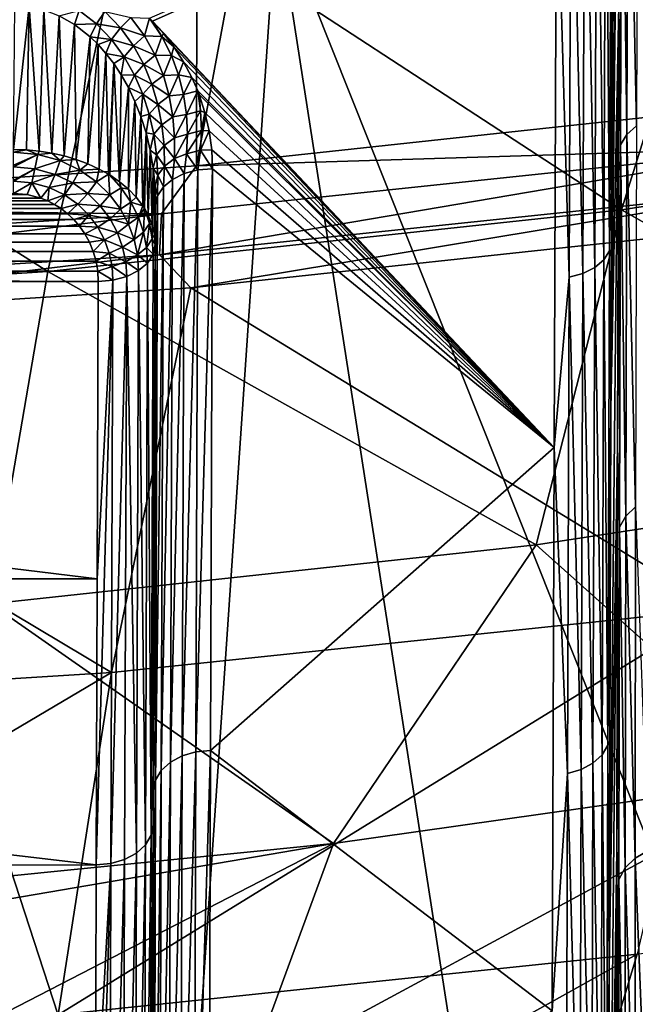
# Model space of a CAD drawing. Header units: metres. Extents: x -109 to 109, y -78 to 121.
# Tile 469 of 656: x 4.01 to 6.17, y -70.44 to -66.99. Entities that reach past the tile are written whole.
import ezdxf

# ---------------------------------------------------------------- set-up
doc = ezdxf.new("R2010")
doc.units = ezdxf.units.M
doc.layers.add('solid_508554_SW0001', color=7, linetype='CONTINUOUS')

msp = doc.modelspace()

# ---------------------------------------------------------------- linework, layer by layer
at = {"layer": 'solid_508554_SW0001'}
for points in [[(6.928705, -55.136349, 1.10628), (6.897811, -67.254082, 8.239582), (4.626338, -67.498848, 7.815628)], [(4.647057, -55.382214, 0.680429), (6.928705, -55.136349, 1.10628), (4.626338, -67.498848, 7.815628)], [(4.647057, -55.382214, 0.680429), (4.626338, -67.498848, 7.815628), (2.321532, -67.646423, 7.560028)], [(2.331927, -55.530445, 0.423685), (4.647057, -55.382214, 0.680429), (2.321532, -67.646423, 7.560028)], [(6.123026, -63.481285, 50.587997), (6.082737, -68.35347, 51.38076), (6.090883, -66.233498, 53.188492)], [(6.123026, -63.481285, 50.587997), (6.115891, -65.26429, 49.132679), (6.082737, -68.35347, 51.38076)], [(6.115891, -65.26429, 49.132679), (6.110168, -66.934502, 47.54908), (6.082737, -68.35347, 51.38076)], [(6.064826, -65.981079, 53.510357), (6.085026, -65.95195, 53.472301), (6.077701, -67.797401, 51.952442)], [(6.077701, -67.797401, 51.952442), (6.085026, -65.95195, 53.472301), (6.090883, -66.233498, 53.188492)], [(6.14296, -65.951332, 48.367916), (6.138377, -67.389618, 46.923038), (6.120962, -65.985352, 48.404171)], [(6.172954, -67.358971, 46.894386), (6.138377, -67.389618, 46.923038), (6.14296, -65.951332, 48.367916)], [(6.177534, -65.922646, 48.337292), (6.172954, -67.358971, 46.894386), (6.14296, -65.951332, 48.367916)], [(6.032954, -66.006012, 53.543018), (6.064826, -65.981079, 53.510357), (6.05749, -67.829071, 51.9884)], [(6.05749, -67.829071, 51.9884), (6.064826, -65.981079, 53.510357), (6.077701, -67.797401, 51.952442)], [(6.120962, -65.985352, 48.404171), (6.116376, -67.425964, 46.956963), (6.110168, -66.934502, 47.54908)], [(6.138377, -67.389618, 46.923038), (6.116376, -67.425964, 46.956963), (6.120962, -65.985352, 48.404171)], [(5.991566, -66.02507, 53.568081), (6.032954, -66.006012, 53.543018), (6.02561, -67.856194, 52.019257)], [(6.02561, -67.856194, 52.019257), (6.032954, -66.006012, 53.543018), (6.05749, -67.829071, 51.9884)], [(5.936104, -67.889908, 52.057819), (5.890883, -66.357346, 53.343472), (5.943459, -66.036972, 53.583847)], [(5.936104, -67.889908, 52.057819), (5.943459, -66.036972, 53.583847), (5.984215, -67.876945, 52.042931)], [(5.943459, -66.036972, 53.583847), (5.991566, -66.02507, 53.568081), (5.984215, -67.876945, 52.042931)], [(5.984215, -67.876945, 52.042931), (5.991566, -66.02507, 53.568081), (6.02561, -67.856194, 52.019257)], [(4.907339, -66.598061, 65.273888), (6.791881, -71.325768, 56.168079), (6.833147, -66.226768, 65.0597)], [(6.077701, -67.797401, 51.952442), (6.090883, -66.233498, 53.188492), (6.082737, -68.35347, 51.38076)], [(6.119717, -67.653328, 11.920686), (6.547425, -66.287132, 10.055395), (4.392831, -66.525963, 9.641727)], [(6.119717, -67.653328, 11.920686), (8.090868, -67.351494, 12.443469), (6.547425, -66.287132, 10.055395)], [(4.471882, -66.990898, 52.833534), (4.462034, -66.981094, 52.841618), (5.890883, -66.357346, 53.343472)], [(4.471882, -66.990898, 52.833534), (5.890883, -66.357346, 53.343472), (5.882742, -68.48838, 51.526138)], [(5.936104, -67.889908, 52.057819), (5.882742, -68.48838, 51.526138), (5.890883, -66.357346, 53.343472)], [(4.104473, -67.870483, 11.544555), (4.392831, -66.525963, 9.641727), (2.204805, -66.669991, 9.392262)], [(4.104473, -67.870483, 11.544555), (6.119717, -67.653328, 11.920686), (4.392831, -66.525963, 9.641727)], [(2.955548, -66.84687, 65.417389), (4.556941, -71.759193, 56.418018), (4.907339, -66.598061, 65.273888)], [(4.907339, -66.598061, 65.273888), (4.556941, -71.759193, 56.418018), (5.679892, -71.563828, 56.305351)], [(4.907339, -66.598061, 65.273888), (5.679892, -71.563828, 56.305351), (6.791881, -71.325768, 56.168079)], [(2.059657, -68.001411, 11.317787), (4.104473, -67.870483, 11.544555), (2.204805, -66.669991, 9.392262)], [(2.955548, -66.84687, 65.417389), (3.425279, -71.91153, 56.505859), (4.556941, -71.759193, 56.418018)], [(4.038982, -66.940063, 52.95723), (3.98411, -67.441681, 53.025612), (3.988218, -66.936478, 52.95937)], [(4.02915, -67.443199, 53.023762), (3.98411, -67.441681, 53.025612), (4.038982, -66.940063, 52.95723)], [(4.07401, -67.447464, 53.018147), (4.02915, -67.443199, 53.023762), (4.038982, -66.940063, 52.95723)], [(4.07401, -67.447464, 53.018147), (4.038982, -66.940063, 52.95723), (4.09085, -66.951569, 52.950588)], [(4.118369, -67.454491, 53.008751), (4.07401, -67.447464, 53.018147), (4.09085, -66.951569, 52.950588)], [(4.118369, -67.454491, 53.008751), (4.09085, -66.951569, 52.950588), (4.143793, -66.971954, 52.938904)], [(4.21472, -66.953468, 52.914776), (4.198049, -67.002724, 52.921276), (4.143793, -66.971954, 52.938904)], [(4.275742, -67.000664, 52.884613), (4.198049, -67.002724, 52.921276), (4.21472, -66.953468, 52.914776)], [(4.275742, -67.000664, 52.884613), (4.21472, -66.953468, 52.914776), (4.304559, -66.95739, 52.884472)], [(6.110168, -66.934502, 47.54908), (6.07645, -70.3218, 49.409492), (6.082737, -68.35347, 51.38076)], [(6.110168, -66.934502, 47.54908), (6.105889, -68.482697, 45.845936), (6.07645, -70.3218, 49.409492)], [(6.116376, -67.425964, 46.956963), (6.105889, -68.482697, 45.845936), (6.110168, -66.934502, 47.54908)], [(4.161945, -67.464302, 52.995552), (4.118369, -67.454491, 53.008751), (4.143793, -66.971954, 52.938904)], [(4.161945, -67.464302, 52.995552), (4.143793, -66.971954, 52.938904), (4.198049, -67.002724, 52.921276)], [(4.275742, -67.000664, 52.884613), (4.304559, -66.95739, 52.884472), (4.359807, -67.014656, 52.844357)], [(4.359807, -67.014656, 52.844357), (4.304559, -66.95739, 52.884472), (4.396221, -66.978111, 52.850792)], [(4.359807, -67.014656, 52.844357), (4.396221, -66.978111, 52.850792), (4.444201, -67.042816, 52.801781)], [(4.444201, -67.042816, 52.801781), (4.396221, -66.978111, 52.850792), (4.462034, -66.981094, 52.841618)], [(4.444201, -67.042816, 52.801781), (4.462034, -66.981094, 52.841618), (4.505265, -67.045258, 52.78915)], [(4.505265, -67.045258, 52.78915), (4.462034, -66.981094, 52.841618), (4.471882, -66.990898, 52.833534)], [(4.204456, -67.476906, 52.978512), (4.161945, -67.464302, 52.995552), (4.198049, -67.002724, 52.921276)], [(4.275742, -67.000664, 52.884613), (4.253392, -67.045975, 52.896458), (4.198049, -67.002724, 52.921276)], [(4.204456, -67.476906, 52.978512), (4.198049, -67.002724, 52.921276), (4.253392, -67.045975, 52.896458)], [(4.328139, -67.055527, 52.849815), (4.253392, -67.045975, 52.896458), (4.275742, -67.000664, 52.884613)], [(4.328139, -67.055527, 52.849815), (4.275742, -67.000664, 52.884613), (4.359807, -67.014656, 52.844357)], [(4.328139, -67.055527, 52.849815), (4.359807, -67.014656, 52.844357), (4.405313, -67.077316, 52.801029)], [(4.405313, -67.077316, 52.801029), (4.359807, -67.014656, 52.844357), (4.444201, -67.042816, 52.801781)], [(4.510996, -67.034012, 52.797947), (4.471882, -66.990898, 52.833534), (5.882742, -68.48838, 51.526138)], [(4.505265, -67.045258, 52.78915), (4.471882, -66.990898, 52.833534), (4.510996, -67.034012, 52.797947)], [(4.245566, -67.49231, 52.957611), (4.204456, -67.476906, 52.978512), (4.253392, -67.045975, 52.896458)], [(4.245566, -67.49231, 52.957611), (4.253392, -67.045975, 52.896458), (4.281205, -67.073059, 52.880901)], [(4.328139, -67.055527, 52.849815), (4.281205, -67.073059, 52.880901), (4.253392, -67.045975, 52.896458)], [(4.328139, -67.055527, 52.849815), (4.308835, -67.104164, 52.862995), (4.281205, -67.073059, 52.880901)], [(4.372261, -67.115997, 52.811729), (4.308835, -67.104164, 52.862995), (4.328139, -67.055527, 52.849815)], [(4.372261, -67.115997, 52.811729), (4.328139, -67.055527, 52.849815), (4.405313, -67.077316, 52.801029)], [(4.405313, -67.077316, 52.801029), (4.444201, -67.042816, 52.801781), (4.482055, -67.111092, 52.750858)], [(4.482055, -67.111092, 52.750858), (4.444201, -67.042816, 52.801781), (4.505265, -67.045258, 52.78915)], [(4.482055, -67.111092, 52.750858), (4.505265, -67.045258, 52.78915), (4.538844, -67.11171, 52.735603)], [(4.505265, -67.045258, 52.78915), (4.510996, -67.034012, 52.797947), (4.547603, -67.081604, 52.758518)], [(4.538844, -67.11171, 52.735603), (4.505265, -67.045258, 52.78915), (4.547603, -67.081604, 52.758518)], [(4.547603, -67.081604, 52.758518), (4.510996, -67.034012, 52.797947), (5.882742, -68.48838, 51.526138)], [(4.284873, -67.510506, 52.932865), (4.245566, -67.49231, 52.957611), (4.281205, -67.073059, 52.880901)], [(4.284873, -67.510506, 52.932865), (4.281205, -67.073059, 52.880901), (4.308835, -67.104164, 52.862995)], [(4.372261, -67.115997, 52.811729), (4.405313, -67.077316, 52.801029), (4.441903, -67.143768, 52.755657)], [(4.441903, -67.143768, 52.755657), (4.405313, -67.077316, 52.801029), (4.482055, -67.111092, 52.750858)], [(4.538844, -67.11171, 52.735603), (4.547603, -67.081604, 52.758518), (4.581103, -67.133545, 52.715332)], [(4.581103, -67.133545, 52.715332), (4.547603, -67.081604, 52.758518), (5.882742, -68.48838, 51.526138)], [(4.317677, -67.528816, 52.907906), (4.284873, -67.510506, 52.932865), (4.308835, -67.104164, 52.862995)], [(4.317677, -67.528816, 52.907906), (4.308835, -67.104164, 52.862995), (4.335993, -67.139534, 52.842567)], [(4.372261, -67.115997, 52.811729), (4.335993, -67.139534, 52.842567), (4.308835, -67.104164, 52.862995)], [(4.372261, -67.115997, 52.811729), (4.362323, -67.179443, 52.819477), (4.335993, -67.139534, 52.842567)], [(4.408653, -67.180542, 52.771328), (4.362323, -67.179443, 52.819477), (4.372261, -67.115997, 52.811729)], [(4.408653, -67.180542, 52.771328), (4.372261, -67.115997, 52.811729), (4.441903, -67.143768, 52.755657)], [(4.441903, -67.143768, 52.755657), (4.482055, -67.111092, 52.750858), (4.510792, -67.181755, 52.69894)], [(4.510792, -67.181755, 52.69894), (4.482055, -67.111092, 52.750858), (4.538844, -67.11171, 52.735603)], [(4.510792, -67.181755, 52.69894), (4.538844, -67.11171, 52.735603), (4.563909, -67.179787, 52.681541)], [(4.563909, -67.179787, 52.681541), (4.538844, -67.11171, 52.735603), (4.581103, -67.133545, 52.715332)], [(4.321957, -67.531448, 52.904312), (4.317677, -67.528816, 52.907906), (4.335993, -67.139534, 52.842567)], [(4.356363, -67.555061, 52.87204), (4.321957, -67.531448, 52.904312), (4.335993, -67.139534, 52.842567)], [(4.356363, -67.555061, 52.87204), (4.335993, -67.139534, 52.842567), (4.362323, -67.179443, 52.819477)], [(4.408653, -67.180542, 52.771328), (4.441903, -67.143768, 52.755657), (4.470373, -67.21286, 52.709038)], [(4.470373, -67.21286, 52.709038), (4.441903, -67.143768, 52.755657), (4.510792, -67.181755, 52.69894)], [(4.563909, -67.179787, 52.681541), (4.581103, -67.133545, 52.715332), (4.610869, -67.189545, 52.668575)], [(4.610869, -67.189545, 52.668575), (4.581103, -67.133545, 52.715332), (5.882742, -68.48838, 51.526138)], [(4.356363, -67.555061, 52.87204), (4.362323, -67.179443, 52.819477), (4.387366, -67.223923, 52.793648)], [(4.408653, -67.180542, 52.771328), (4.387366, -67.223923, 52.793648), (4.362323, -67.179443, 52.819477)], [(4.437869, -67.248009, 52.729317), (4.387366, -67.223923, 52.793648), (4.408653, -67.180542, 52.771328)], [(4.437869, -67.248009, 52.729317), (4.408653, -67.180542, 52.771328), (4.470373, -67.21286, 52.709038)], [(4.470373, -67.21286, 52.709038), (4.510792, -67.181755, 52.69894), (4.531266, -67.25396, 52.646671)], [(4.531266, -67.25396, 52.646671), (4.510792, -67.181755, 52.69894), (4.563909, -67.179787, 52.681541)], [(4.531266, -67.25396, 52.646671), (4.563909, -67.179787, 52.681541), (4.581222, -67.248863, 52.627483)], [(4.581222, -67.248863, 52.627483), (4.563909, -67.179787, 52.681541), (4.610869, -67.189545, 52.668575)], [(4.581222, -67.248863, 52.627483), (4.610869, -67.189545, 52.668575), (4.631059, -67.235802, 52.629803)], [(4.631059, -67.235802, 52.629803), (4.610869, -67.189545, 52.668575), (5.882742, -68.48838, 51.526138)], [(4.387602, -67.581215, 52.836193), (4.356363, -67.555061, 52.87204), (4.387366, -67.223923, 52.793648)], [(4.387602, -67.581215, 52.836193), (4.387366, -67.223923, 52.793648), (4.410627, -67.272987, 52.765053)], [(4.437869, -67.248009, 52.729317), (4.410627, -67.272987, 52.765053), (4.387366, -67.223923, 52.793648)], [(4.437869, -67.248009, 52.729317), (4.470373, -67.21286, 52.709038), (4.4914, -67.283722, 52.661758)], [(4.4914, -67.283722, 52.661758), (4.470373, -67.21286, 52.709038), (4.531266, -67.25396, 52.646671)], [(4.437869, -67.248009, 52.729317), (4.431543, -67.326416, 52.733791), (4.410627, -67.272987, 52.765053)], [(4.460393, -67.317543, 52.686214), (4.431543, -67.326416, 52.733791), (4.437869, -67.248009, 52.729317)], [(4.460393, -67.317543, 52.686214), (4.437869, -67.248009, 52.729317), (4.4914, -67.283722, 52.661758)], [(4.4914, -67.283722, 52.661758), (4.531266, -67.25396, 52.646671), (4.544162, -67.327049, 52.594513)], [(4.544162, -67.327049, 52.594513), (4.531266, -67.25396, 52.646671), (4.581222, -67.248863, 52.627483)], [(4.544162, -67.327049, 52.594513), (4.581222, -67.248863, 52.627483), (4.591399, -67.318436, 52.573818)], [(4.591399, -67.318436, 52.573818), (4.581222, -67.248863, 52.627483), (4.631059, -67.235802, 52.629803)], [(4.591399, -67.318436, 52.573818), (4.631059, -67.235802, 52.629803), (4.641418, -67.305725, 52.571499)], [(6.716673, -67.435478, 8.307141), (4.626338, -67.498848, 7.815628), (6.897811, -67.254082, 8.239582)], [(4.636215, -67.249161, 52.618584), (4.631059, -67.235802, 52.629803), (5.882742, -68.48838, 51.526138)], [(4.641418, -67.305725, 52.571499), (4.631059, -67.235802, 52.629803), (4.636215, -67.249161, 52.618584)], [(4.656516, -67.311722, 52.565884), (4.636215, -67.249161, 52.618584), (5.882742, -68.48838, 51.526138)], [(4.641418, -67.305725, 52.571499), (4.636215, -67.249161, 52.618584), (4.656516, -67.311722, 52.565884)], [(4.415158, -67.609726, 52.797031), (4.387602, -67.581215, 52.836193), (4.410627, -67.272987, 52.765053)], [(4.415158, -67.609726, 52.797031), (4.410627, -67.272987, 52.765053), (4.431543, -67.326416, 52.733791)], [(4.460393, -67.317543, 52.686214), (4.4914, -67.283722, 52.661758), (4.505533, -67.355713, 52.614239)], [(4.505533, -67.355713, 52.614239), (4.4914, -67.283722, 52.661758), (4.544162, -67.327049, 52.594513)], [(4.438525, -67.640327, 52.754894), (4.415158, -67.609726, 52.797031), (4.431543, -67.326416, 52.733791)], [(4.460393, -67.317543, 52.686214), (4.449539, -67.383736, 52.700081), (4.431543, -67.326416, 52.733791)], [(4.438525, -67.640327, 52.754894), (4.431543, -67.326416, 52.733791), (4.449539, -67.383736, 52.700081)], [(4.476623, -67.388474, 52.642414), (4.449539, -67.383736, 52.700081), (4.460393, -67.317543, 52.686214)], [(4.476623, -67.388474, 52.642414), (4.460393, -67.317543, 52.686214), (4.505533, -67.355713, 52.614239)], [(4.505533, -67.355713, 52.614239), (4.544162, -67.327049, 52.594513), (4.550014, -67.400505, 52.542839)], [(4.550014, -67.400505, 52.542839), (4.544162, -67.327049, 52.594513), (4.591399, -67.318436, 52.573818)], [(4.550014, -67.400505, 52.542839), (4.591399, -67.318436, 52.573818), (4.594927, -67.388115, 52.520859)], [(4.594927, -67.388115, 52.520859), (4.591399, -67.318436, 52.573818), (4.641418, -67.305725, 52.571499)], [(4.594927, -67.388115, 52.520859), (4.641418, -67.305725, 52.571499), (4.64466, -67.375458, 52.514149)], [(4.64466, -67.375458, 52.514149), (4.641418, -67.305725, 52.571499), (4.656516, -67.311722, 52.565884)], [(4.64466, -67.375458, 52.514149), (4.656516, -67.311722, 52.565884), (4.671301, -67.376472, 52.511066)], [(4.671301, -67.376472, 52.511066), (4.656516, -67.311722, 52.565884), (5.882742, -68.48838, 51.526138)], [(4.476623, -67.388474, 52.642414), (4.505533, -67.355713, 52.614239), (4.513197, -67.428291, 52.566818)], [(4.513197, -67.428291, 52.566818), (4.505533, -67.355713, 52.614239), (4.550014, -67.400505, 52.542839)], [(6.119717, -67.653328, 11.920686), (7.694947, -68.544037, 14.425905), (8.090868, -67.351494, 12.443469)], [(6.172954, -67.358971, 46.894386), (6.169516, -68.697052, 45.359928), (6.138377, -67.389618, 46.923038)], [(4.443802, -67.648506, 52.743622), (4.438525, -67.640327, 52.754894), (4.449539, -67.383736, 52.700081)], [(4.457235, -67.672668, 52.710228), (4.443802, -67.648506, 52.743622), (4.449539, -67.383736, 52.700081)], [(4.457235, -67.672668, 52.710228), (4.449539, -67.383736, 52.700081), (4.464099, -67.444481, 52.664215)], [(4.476623, -67.388474, 52.642414), (4.464099, -67.444481, 52.664215), (4.449539, -67.383736, 52.700081)], [(4.486861, -67.460266, 52.59824), (4.464099, -67.444481, 52.664215), (4.476623, -67.388474, 52.642414)], [(4.486861, -67.460266, 52.59824), (4.476623, -67.388474, 52.642414), (4.513197, -67.428291, 52.566818)], [(4.513197, -67.428291, 52.566818), (4.550014, -67.400505, 52.542839), (4.549235, -67.473885, 52.491951)], [(4.549235, -67.473885, 52.491951), (4.594927, -67.388115, 52.520859), (4.592186, -67.457527, 52.468876)], [(4.549235, -67.473885, 52.491951), (4.550014, -67.400505, 52.542839), (4.594927, -67.388115, 52.520859)], [(4.592186, -67.457527, 52.468876), (4.64466, -67.375458, 52.514149), (4.641263, -67.444855, 52.457893)], [(4.592186, -67.457527, 52.468876), (4.594927, -67.388115, 52.520859), (4.64466, -67.375458, 52.514149)], [(4.641263, -67.444855, 52.457893), (4.64466, -67.375458, 52.514149), (4.671301, -67.376472, 52.511066)], [(4.641263, -67.444855, 52.457893), (4.671301, -67.376472, 52.511066), (4.680217, -67.442589, 52.454819)], [(4.680217, -67.442589, 52.454819), (4.671301, -67.376472, 52.511066), (5.882742, -68.48838, 51.526138)], [(6.138377, -67.389618, 46.923038), (6.134938, -68.72953, 45.386482), (6.116376, -67.425964, 46.956963)], [(6.169516, -68.697052, 45.359928), (6.134938, -68.72953, 45.386482), (6.138377, -67.389618, 46.923038)], [(4.486861, -67.460266, 52.59824), (4.513197, -67.428291, 52.566818), (4.514712, -67.501015, 52.519791)], [(6.716673, -67.435478, 8.307141), (6.707304, -67.579727, 8.433146), (4.497154, -67.81144, 8.031813)], [(4.503436, -67.667511, 7.905248), (6.716673, -67.435478, 8.307141), (4.497154, -67.81144, 8.031813)], [(4.503436, -67.667511, 7.905248), (4.626338, -67.498848, 7.815628), (6.716673, -67.435478, 8.307141)], [(4.514712, -67.501015, 52.519791), (4.513197, -67.428291, 52.566818), (4.549235, -67.473885, 52.491951)], [(6.116376, -67.425964, 46.956963), (6.112936, -68.768036, 45.417927), (6.105889, -68.482697, 45.845936)], [(6.134938, -68.72953, 45.386482), (6.112936, -68.768036, 45.417927), (6.116376, -67.425964, 46.956963)], [(3.98411, -67.451317, 53.026638), (3.98411, -67.441681, 53.025612), (4.02915, -67.443199, 53.023762)], [(4.069047, -67.459045, 53.020161), (3.98411, -67.451317, 53.026638), (4.02915, -67.443199, 53.023762)], [(4.069047, -67.459045, 53.020161), (3.98411, -67.496849, 53.025173), (3.98411, -67.451317, 53.026638)], [(4.069047, -67.459045, 53.020161), (3.98411, -67.503242, 53.024124), (3.98411, -67.496849, 53.025173)], [(4.069047, -67.459045, 53.020161), (4.05942, -67.510101, 53.018368), (3.98411, -67.503242, 53.024124)], [(4.069047, -67.459045, 53.020161), (4.02915, -67.443199, 53.023762), (4.07401, -67.447464, 53.018147)], [(4.069047, -67.459045, 53.020161), (4.148075, -67.48098, 53.001759), (4.05942, -67.510101, 53.018368)], [(4.069047, -67.459045, 53.020161), (4.07401, -67.447464, 53.018147), (4.118369, -67.454491, 53.008751)], [(4.069047, -67.459045, 53.020161), (4.118369, -67.454491, 53.008751), (4.148075, -67.48098, 53.001759)], [(4.148075, -67.48098, 53.001759), (4.118369, -67.454491, 53.008751), (4.161945, -67.464302, 52.995552)], [(4.148075, -67.48098, 53.001759), (4.161945, -67.464302, 52.995552), (4.204456, -67.476906, 52.978512)], [(4.470888, -67.70636, 52.663582), (4.457235, -67.672668, 52.710228), (4.464099, -67.444481, 52.664215)], [(4.470888, -67.70636, 52.663582), (4.464099, -67.444481, 52.664215), (4.474742, -67.507744, 52.626671)], [(4.486861, -67.460266, 52.59824), (4.474742, -67.507744, 52.626671), (4.464099, -67.444481, 52.664215)], [(4.491326, -67.532455, 52.553963), (4.474742, -67.507744, 52.626671), (4.486861, -67.460266, 52.59824)], [(4.491326, -67.532455, 52.553963), (4.486861, -67.460266, 52.59824), (4.514712, -67.501015, 52.519791)], [(4.514712, -67.501015, 52.519791), (4.549235, -67.473885, 52.491951), (4.542135, -67.546776, 52.442135)], [(4.542135, -67.546776, 52.442135), (4.549235, -67.473885, 52.491951), (4.583477, -67.526352, 52.418121)], [(4.549235, -67.473885, 52.491951), (4.592186, -67.457527, 52.468876), (4.583477, -67.526352, 52.418121)], [(4.583477, -67.526352, 52.418121), (4.592186, -67.457527, 52.468876), (4.631548, -67.513573, 52.402996)], [(4.592186, -67.457527, 52.468876), (4.641263, -67.444855, 52.457893), (4.631548, -67.513573, 52.402996)], [(4.631548, -67.513573, 52.402996), (4.641263, -67.444855, 52.457893), (4.683047, -67.509293, 52.397781)], [(4.641263, -67.444855, 52.457893), (4.680217, -67.442589, 52.454819), (4.683047, -67.509293, 52.397781)], [(4.683047, -67.509293, 52.397781), (4.680217, -67.442589, 52.454819), (5.882742, -68.48838, 51.526138)], [(4.503436, -67.667511, 7.905248), (2.321532, -67.646423, 7.560028), (4.626338, -67.498848, 7.815628)], [(4.05942, -67.510101, 53.018368), (3.98411, -67.549805, 53.009674), (3.98411, -67.503242, 53.024124)], [(4.148075, -67.48098, 53.001759), (4.129858, -67.529678, 53.001934), (4.05942, -67.510101, 53.018368)], [(4.148075, -67.48098, 53.001759), (4.217356, -67.514122, 52.973919), (4.129858, -67.529678, 53.001934)], [(4.148075, -67.48098, 53.001759), (4.204456, -67.476906, 52.978512), (4.217356, -67.514122, 52.973919)], [(4.217356, -67.514122, 52.973919), (4.204456, -67.476906, 52.978512), (4.245566, -67.49231, 52.957611)], [(4.217356, -67.514122, 52.973919), (4.245566, -67.49231, 52.957611), (4.284873, -67.510506, 52.932865)], [(4.479181, -67.740952, 52.615574), (4.470888, -67.70636, 52.663582), (4.474742, -67.507744, 52.626671)], [(4.479181, -67.740952, 52.615574), (4.474742, -67.507744, 52.626671), (4.481121, -67.572395, 52.58802)], [(4.491326, -67.532455, 52.553963), (4.481121, -67.572395, 52.58802), (4.474742, -67.507744, 52.626671)], [(4.491326, -67.532455, 52.553963), (4.514712, -67.501015, 52.519791), (4.510315, -67.573471, 52.473412)], [(4.510315, -67.573471, 52.473412), (4.514712, -67.501015, 52.519791), (4.542135, -67.546776, 52.442135)], [(4.05942, -67.510101, 53.018368), (3.98411, -67.552773, 53.008308), (3.98411, -67.549805, 53.009674)], [(4.05942, -67.510101, 53.018368), (4.048226, -67.558617, 53.003395), (3.98411, -67.552773, 53.008308)], [(4.05942, -67.510101, 53.018368), (4.129858, -67.529678, 53.001934), (4.048226, -67.558617, 53.003395)], [(4.129858, -67.529678, 53.001934), (4.108678, -67.575432, 52.989254), (4.048226, -67.558617, 53.003395)], [(4.129858, -67.529678, 53.001934), (4.192168, -67.559509, 52.976849), (4.108678, -67.575432, 52.989254)], [(4.217356, -67.514122, 52.973919), (4.192168, -67.559509, 52.976849), (4.129858, -67.529678, 53.001934)], [(4.217356, -67.514122, 52.973919), (4.275561, -67.555214, 52.939316), (4.192168, -67.559509, 52.976849)], [(4.217356, -67.514122, 52.973919), (4.284873, -67.510506, 52.932865), (4.275561, -67.555214, 52.939316)], [(4.275561, -67.555214, 52.939316), (4.284873, -67.510506, 52.932865), (4.317677, -67.528816, 52.907906)], [(4.275561, -67.555214, 52.939316), (4.317677, -67.528816, 52.907906), (4.322907, -67.601669, 52.900089)], [(4.361827, -67.576553, 52.867519), (4.317677, -67.528816, 52.907906), (4.321957, -67.531448, 52.904312)], [(4.361827, -67.576553, 52.867519), (4.322907, -67.601669, 52.900089), (4.317677, -67.528816, 52.907906)], [(4.361827, -67.576553, 52.867519), (4.321957, -67.531448, 52.904312), (4.356363, -67.555061, 52.87204)], [(4.490167, -67.604614, 52.509838), (4.481121, -67.572395, 52.58802), (4.491326, -67.532455, 52.553963)], [(4.490167, -67.604614, 52.509838), (4.491326, -67.532455, 52.553963), (4.510315, -67.573471, 52.473412)], [(4.535007, -69.594368, 50.540081), (4.542135, -67.546776, 52.442135), (4.583477, -67.526352, 52.418121)], [(4.535007, -69.594368, 50.540081), (4.583477, -67.526352, 52.418121), (4.576317, -69.572121, 50.51783)], [(4.576317, -69.572121, 50.51783), (4.583477, -67.526352, 52.418121), (4.631548, -67.513573, 52.402996)], [(4.576317, -69.572121, 50.51783), (4.631548, -67.513573, 52.402996), (4.624338, -69.558174, 50.503815)], [(4.624338, -69.558174, 50.503815), (4.683047, -67.509293, 52.397781), (4.67583, -69.553467, 50.498981)], [(4.624338, -69.558174, 50.503815), (4.631548, -67.513573, 52.402996), (4.683047, -67.509293, 52.397781)], [(4.67583, -69.553467, 50.498981), (4.683047, -67.509293, 52.397781), (5.882742, -68.48838, 51.526138)], [(4.048226, -67.558617, 53.003395), (3.98411, -67.596504, 52.980297), (3.98411, -67.552773, 53.008308)], [(4.048226, -67.558617, 53.003395), (4.031939, -67.60051, 52.976925), (3.98411, -67.596504, 52.980297)], [(4.048226, -67.558617, 53.003395), (4.080187, -67.613007, 52.966393), (4.031939, -67.60051, 52.976925)], [(4.048226, -67.558617, 53.003395), (4.108678, -67.575432, 52.989254), (4.080187, -67.613007, 52.966393)], [(4.108678, -67.575432, 52.989254), (4.104141, -67.622688, 52.958229), (4.080187, -67.613007, 52.966393)], [(4.108678, -67.575432, 52.989254), (4.162881, -67.60141, 52.967381), (4.104141, -67.622688, 52.958229)], [(4.192168, -67.559509, 52.976849), (4.162881, -67.60141, 52.967381), (4.108678, -67.575432, 52.989254)], [(4.192168, -67.559509, 52.976849), (4.245059, -67.596878, 52.945347), (4.162881, -67.60141, 52.967381)], [(4.275561, -67.555214, 52.939316), (4.245059, -67.596878, 52.945347), (4.192168, -67.559509, 52.976849)], [(4.275561, -67.555214, 52.939316), (4.322907, -67.601669, 52.900089), (4.245059, -67.596878, 52.945347)], [(4.361827, -67.576553, 52.867519), (4.360187, -67.651665, 52.857731), (4.322907, -67.601669, 52.900089)], [(4.361827, -67.576553, 52.867519), (4.356363, -67.555061, 52.87204), (4.387602, -67.581215, 52.836193)], [(4.361827, -67.576553, 52.867519), (4.396476, -67.626976, 52.82478), (4.360187, -67.651665, 52.857731)], [(4.361827, -67.576553, 52.867519), (4.387602, -67.581215, 52.836193), (4.396476, -67.626976, 52.82478)], [(4.479181, -67.740952, 52.615574), (4.481121, -67.572395, 52.58802), (4.483054, -67.637947, 52.548752)], [(4.490167, -67.604614, 52.509838), (4.483054, -67.637947, 52.548752), (4.481121, -67.572395, 52.58802)], [(4.483014, -69.657341, 50.602833), (4.490167, -67.604614, 52.509838), (4.510315, -67.573471, 52.473412)], [(4.483014, -69.657341, 50.602833), (4.510315, -67.573471, 52.473412), (4.50319, -69.623428, 50.569065)], [(4.50319, -69.623428, 50.569065), (4.510315, -67.573471, 52.473412), (4.542135, -67.546776, 52.442135)], [(4.50319, -69.623428, 50.569065), (4.542135, -67.546776, 52.442135), (4.535007, -69.594368, 50.540081)], [(4.031939, -67.60051, 52.976925), (-4.080097, -67.612976, 52.966419), (-4.031809, -67.600487, 52.976944)], [(4.031939, -67.60051, 52.976925), (4.080187, -67.613007, 52.966393), (-4.080097, -67.612976, 52.966419)], [(4.031939, -67.60051, 52.976925), (-4.031809, -67.600487, 52.976944), (-3.98411, -67.596504, 52.980297)], [(3.98411, -67.596504, 52.980297), (4.031939, -67.60051, 52.976925), (-3.98411, -67.596504, 52.980297)], [(4.162881, -67.60141, 52.967381), (4.127938, -67.63488, 52.947937), (4.104141, -67.622688, 52.958229)], [(4.162881, -67.60141, 52.967381), (4.151336, -67.649742, 52.935375), (4.127938, -67.63488, 52.947937)], [(4.162881, -67.60141, 52.967381), (4.209591, -67.634438, 52.939499), (4.151336, -67.649742, 52.935375)], [(4.245059, -67.596878, 52.945347), (4.209591, -67.634438, 52.939499), (4.162881, -67.60141, 52.967381)], [(4.245059, -67.596878, 52.945347), (4.288501, -67.639542, 52.909294), (4.209591, -67.634438, 52.939499)], [(4.322907, -67.601669, 52.900089), (4.288501, -67.639542, 52.909294), (4.245059, -67.596878, 52.945347)], [(4.322907, -67.601669, 52.900089), (4.360187, -67.651665, 52.857731), (4.288501, -67.639542, 52.909294)], [(4.396476, -67.626976, 52.82478), (4.387602, -67.581215, 52.836193), (4.415158, -67.609726, 52.797031)], [(4.396476, -67.626976, 52.82478), (4.415158, -67.609726, 52.797031), (4.438525, -67.640327, 52.754894)], [(4.490167, -67.604614, 52.509838), (4.475837, -69.693787, 50.639114), (4.483054, -67.637947, 52.548752)], [(4.483014, -69.657341, 50.602833), (4.475837, -69.693787, 50.639114), (4.490167, -67.604614, 52.509838)], [(4.497154, -67.81144, 8.031813), (6.707304, -67.579727, 8.433146), (4.607106, -67.927872, 8.192836)], [(6.707304, -67.579727, 8.433146), (6.869135, -67.68412, 8.615027), (4.607106, -67.927872, 8.192836)], [(4.127938, -67.63488, 52.947937), (-4.151243, -67.649681, 52.935429), (-4.127826, -67.634811, 52.94799)], [(4.127938, -67.63488, 52.947937), (4.151336, -67.649742, 52.935375), (-4.151243, -67.649681, 52.935429)], [(4.104141, -67.622688, 52.958229), (-4.127826, -67.634811, 52.94799), (-4.104053, -67.622643, 52.95826)], [(4.104141, -67.622688, 52.958229), (4.127938, -67.63488, 52.947937), (-4.127826, -67.634811, 52.94799)], [(4.080187, -67.613007, 52.966393), (-4.104053, -67.622643, 52.95826), (-4.080097, -67.612976, 52.966419)], [(4.080187, -67.613007, 52.966393), (4.104141, -67.622688, 52.958229), (-4.104053, -67.622643, 52.95826)], [(2.259435, -67.807373, 7.663008), (2.321532, -67.646423, 7.560028), (4.503436, -67.667511, 7.905248)], [(4.209591, -67.634438, 52.939499), (4.174087, -67.667442, 52.920403), (4.151336, -67.649742, 52.935375)], [(4.209591, -67.634438, 52.939499), (4.248494, -67.672676, 52.90715), (4.174087, -67.667442, 52.920403)], [(4.288501, -67.639542, 52.909294), (4.248494, -67.672676, 52.90715), (4.209591, -67.634438, 52.939499)], [(4.288501, -67.639542, 52.909294), (4.322987, -67.685829, 52.870052), (4.248494, -67.672676, 52.90715)], [(4.360187, -67.651665, 52.857731), (4.322987, -67.685829, 52.870052), (4.288501, -67.639542, 52.909294)], [(4.396476, -67.626976, 52.82478), (4.388242, -67.703979, 52.813251), (4.360187, -67.651665, 52.857731)], [(4.396476, -67.626976, 52.82478), (4.422538, -67.679169, 52.780388), (4.388242, -67.703979, 52.813251)], [(4.396476, -67.626976, 52.82478), (4.438525, -67.640327, 52.754894), (4.422538, -67.679169, 52.780388)], [(4.422538, -67.679169, 52.780388), (4.438525, -67.640327, 52.754894), (4.443802, -67.648506, 52.743622)], [(4.481932, -67.77597, 52.566849), (4.483054, -67.637947, 52.548752), (4.475837, -69.693787, 50.639114)], [(4.479181, -67.740952, 52.615574), (4.483054, -67.637947, 52.548752), (4.481932, -67.77597, 52.566849)], [(4.174087, -67.667442, 52.920403), (-4.195796, -67.688026, 52.902966), (-4.174012, -67.667381, 52.920456)], [(4.174087, -67.667442, 52.920403), (4.19586, -67.688095, 52.902908), (-4.195796, -67.688026, 52.902966)], [(4.151336, -67.649742, 52.935375), (-4.174012, -67.667381, 52.920456), (-4.151243, -67.649681, 52.935429)], [(4.151336, -67.649742, 52.935375), (4.174087, -67.667442, 52.920403), (-4.174012, -67.667381, 52.920456)], [(4.503436, -67.667511, 7.905248), (4.497154, -67.81144, 8.031813), (2.256283, -67.951103, 7.789911)], [(2.259435, -67.807373, 7.663008), (4.503436, -67.667511, 7.905248), (2.256283, -67.951103, 7.789911)], [(4.104473, -67.870483, 11.544555), (5.820252, -68.8311, 13.928703), (6.119717, -67.653328, 11.920686)], [(4.248494, -67.672676, 52.90715), (4.19586, -67.688095, 52.902908), (4.174087, -67.667442, 52.920403)], [(4.248494, -67.672676, 52.90715), (4.216255, -67.711739, 52.882839), (4.19586, -67.688095, 52.902908)], [(4.248494, -67.672676, 52.90715), (4.279731, -67.71463, 52.871544), (4.216255, -67.711739, 52.882839)], [(4.322987, -67.685829, 52.870052), (4.279731, -67.71463, 52.871544), (4.248494, -67.672676, 52.90715)], [(4.360187, -67.651665, 52.857731), (4.388242, -67.703979, 52.813251), (4.322987, -67.685829, 52.870052)], [(4.422538, -67.679169, 52.780388), (4.407755, -67.757767, 52.767349), (4.388242, -67.703979, 52.813251)], [(4.422538, -67.679169, 52.780388), (4.440664, -67.732483, 52.734882), (4.407755, -67.757767, 52.767349)], [(4.422538, -67.679169, 52.780388), (4.443802, -67.648506, 52.743622), (4.440664, -67.732483, 52.734882)], [(4.461322, -67.701736, 52.698112), (4.440664, -67.732483, 52.734882), (4.443802, -67.648506, 52.743622)], [(4.461322, -67.701736, 52.698112), (4.443802, -67.648506, 52.743622), (4.457235, -67.672668, 52.710228)], [(4.461322, -67.701736, 52.698112), (4.457235, -67.672668, 52.710228), (4.470888, -67.70636, 52.663582)], [(6.119717, -67.653328, 11.920686), (5.820252, -68.8311, 13.928703), (7.694947, -68.544037, 14.425905)], [(4.216255, -67.711739, 52.882839), (-4.234774, -67.738304, 52.860252), (-4.216203, -67.71167, 52.882896)], [(4.216255, -67.711739, 52.882839), (4.234813, -67.738373, 52.860199), (-4.234774, -67.738304, 52.860252)], [(4.19586, -67.688095, 52.902908), (-4.216203, -67.71167, 52.882896), (-4.195796, -67.688026, 52.902966)], [(4.19586, -67.688095, 52.902908), (4.216255, -67.711739, 52.882839), (-4.216203, -67.71167, 52.882896)], [(4.279731, -67.71463, 52.871544), (4.234813, -67.738373, 52.860199), (4.216255, -67.711739, 52.882839)], [(4.279731, -67.71463, 52.871544), (4.303592, -67.759201, 52.833599), (4.234813, -67.738373, 52.860199)], [(4.322987, -67.685829, 52.870052), (4.349102, -67.734573, 52.828587), (4.279731, -67.71463, 52.871544)], [(4.349102, -67.734573, 52.828587), (4.303592, -67.759201, 52.833599), (4.279731, -67.71463, 52.871544)], [(4.388242, -67.703979, 52.813251), (4.349102, -67.734573, 52.828587), (4.322987, -67.685829, 52.870052)], [(4.388242, -67.703979, 52.813251), (4.407755, -67.757767, 52.767349), (4.349102, -67.734573, 52.828587)], [(4.461322, -67.701736, 52.698112), (4.451292, -67.786438, 52.688652), (4.440664, -67.732483, 52.734882)], [(4.461322, -67.701736, 52.698112), (4.471567, -67.755463, 52.652077), (4.451292, -67.786438, 52.688652)], [(4.461322, -67.701736, 52.698112), (4.470888, -67.70636, 52.663582), (4.471567, -67.755463, 52.652077)], [(4.471567, -67.755463, 52.652077), (4.470888, -67.70636, 52.663582), (4.479181, -67.740952, 52.615574)], [(6.455026, -69.056381, 10.436032), (4.607106, -67.927872, 8.192836), (6.869135, -67.68412, 8.615027)], [(4.234813, -67.738373, 52.860199), (-4.250944, -67.767769, 52.835155), (-4.234774, -67.738304, 52.860252)], [(4.234813, -67.738373, 52.860199), (4.250974, -67.76783, 52.835102), (-4.250944, -67.767769, 52.835155)], [(4.303592, -67.759201, 52.833599), (4.250974, -67.76783, 52.835102), (4.234813, -67.738373, 52.860199)], [(4.349102, -67.734573, 52.828587), (4.367349, -67.784912, 52.785606), (4.303592, -67.759201, 52.833599)], [(4.407755, -67.757767, 52.767349), (4.367349, -67.784912, 52.785606), (4.349102, -67.734573, 52.828587)], [(4.440664, -67.732483, 52.734882), (4.419202, -67.812416, 52.720535), (4.407755, -67.757767, 52.767349)], [(4.440664, -67.732483, 52.734882), (4.451292, -67.786438, 52.688652), (4.419202, -67.812416, 52.720535)], [(4.471567, -67.755463, 52.652077), (4.479181, -67.740952, 52.615574), (4.481932, -67.77597, 52.566849)], [(4.250974, -67.76783, 52.835102), (-4.264169, -67.799698, 52.807884), (-4.250944, -67.767769, 52.835155)], [(4.250974, -67.76783, 52.835102), (4.264189, -67.799759, 52.807838), (-4.264169, -67.799698, 52.807884)], [(4.303592, -67.759201, 52.833599), (4.264189, -67.799759, 52.807838), (4.250974, -67.76783, 52.835102)], [(4.303592, -67.759201, 52.833599), (4.320365, -67.805519, 52.794037), (4.264189, -67.799759, 52.807838)], [(4.367349, -67.784912, 52.785606), (4.320365, -67.805519, 52.794037), (4.303592, -67.759201, 52.833599)], [(4.367349, -67.784912, 52.785606), (4.378082, -67.836212, 52.741653), (4.320365, -67.805519, 52.794037)], [(4.407755, -67.757767, 52.767349), (4.419202, -67.812416, 52.720535), (4.367349, -67.784912, 52.785606)], [(4.419202, -67.812416, 52.720535), (4.378082, -67.836212, 52.741653), (4.367349, -67.784912, 52.785606)], [(4.471567, -67.755463, 52.652077), (4.47482, -67.809402, 52.605679), (4.451292, -67.786438, 52.688652)], [(4.467639, -69.850075, 50.701958), (4.481932, -67.77597, 52.566849), (4.474816, -69.813522, 50.665768)], [(4.467639, -69.850075, 50.701958), (4.47482, -67.809402, 52.605679), (4.481932, -67.77597, 52.566849)], [(4.471567, -67.755463, 52.652077), (4.481932, -67.77597, 52.566849), (4.47482, -67.809402, 52.605679)], [(4.474816, -69.813522, 50.665768), (4.481932, -67.77597, 52.566849), (4.475837, -69.693787, 50.639114)], [(4.264189, -67.799759, 52.807838), (-4.273977, -67.833626, 52.778843), (-4.264169, -67.799698, 52.807884)], [(4.264189, -67.799759, 52.807838), (4.273987, -67.833664, 52.778809), (-4.273977, -67.833626, 52.778843)], [(2.256283, -67.951103, 7.789911), (4.497154, -67.81144, 8.031813), (2.31188, -68.074829, 7.938298)], [(4.497154, -67.81144, 8.031813), (4.607106, -67.927872, 8.192836), (2.31188, -68.074829, 7.938298)], [(4.320365, -67.805519, 52.794037), (4.273987, -67.833664, 52.778809), (4.264189, -67.799759, 52.807838)], [(4.320365, -67.805519, 52.794037), (4.33027, -67.85289, 52.753429), (4.273987, -67.833664, 52.778809)], [(4.378082, -67.836212, 52.741653), (4.33027, -67.85289, 52.753429), (4.320365, -67.805519, 52.794037)], [(4.419202, -67.812416, 52.720535), (4.422851, -67.867416, 52.673229), (4.378082, -67.836212, 52.741653)], [(4.451292, -67.786438, 52.688652), (4.454671, -67.840645, 52.642025), (4.419202, -67.812416, 52.720535)], [(4.454671, -67.840645, 52.642025), (4.422851, -67.867416, 52.673229), (4.419202, -67.812416, 52.720535)], [(4.47482, -67.809402, 52.605679), (4.454671, -67.840645, 52.642025), (4.451292, -67.786438, 52.688652)], [(4.467639, -69.850075, 50.701958), (4.454671, -67.840645, 52.642025), (4.47482, -67.809402, 52.605679)], [(6.05749, -67.829071, 51.9884), (6.077701, -67.797401, 51.952442), (6.071732, -69.534363, 50.309574)], [(6.071732, -69.534363, 50.309574), (6.077701, -67.797401, 51.952442), (6.082737, -68.35347, 51.38076)], [(4.273987, -67.833664, 52.778809), (-4.279986, -67.868935, 52.748539), (-4.273977, -67.833626, 52.778843)], [(4.273987, -67.833664, 52.778809), (4.279988, -67.86895, 52.748524), (-4.279986, -67.868935, 52.748539)], [(4.33027, -67.85289, 52.753429), (4.279988, -67.86895, 52.748524), (4.273987, -67.833664, 52.778809)], [(4.33027, -67.85289, 52.753429), (4.333438, -67.900726, 52.712276), (4.279988, -67.86895, 52.748524)], [(4.378082, -67.836212, 52.741653), (4.381508, -67.887909, 52.697186), (4.33027, -67.85289, 52.753429)], [(4.381508, -67.887909, 52.697186), (4.333438, -67.900726, 52.712276), (4.33027, -67.85289, 52.753429)], [(4.422851, -67.867416, 52.673229), (4.381508, -67.887909, 52.697186), (4.378082, -67.836212, 52.741653)], [(4.447463, -69.884041, 50.735664), (4.422851, -67.867416, 52.673229), (4.454671, -67.840645, 52.642025)], [(4.447463, -69.884041, 50.735664), (4.454671, -67.840645, 52.642025), (4.467639, -69.850075, 50.701958)], [(6.02561, -67.856194, 52.019257), (6.05749, -67.829071, 51.9884), (6.051513, -69.568428, 50.343266)], [(6.051513, -69.568428, 50.343266), (6.05749, -67.829071, 51.9884), (6.071732, -69.534363, 50.309574)], [(4.28194, -67.905022, 52.717484), (-4.28194, -67.905022, 52.717484), (-4.279986, -67.868935, 52.748539)], [(4.279988, -67.86895, 52.748524), (4.28194, -67.905022, 52.717484), (-4.279986, -67.868935, 52.748539)], [(2.059657, -68.001411, 11.317787), (3.903623, -69.037636, 13.570978), (4.104473, -67.870483, 11.544555)], [(4.104473, -67.870483, 11.544555), (3.903623, -69.037636, 13.570978), (5.820252, -68.8311, 13.928703)], [(4.333438, -67.900726, 52.712276), (4.28194, -67.905022, 52.717484), (4.279988, -67.86895, 52.748524)], [(4.326315, -69.949425, 50.800793), (4.333438, -67.900726, 52.712276), (4.381508, -67.887909, 52.697186)], [(4.326315, -69.949425, 50.800793), (4.381508, -67.887909, 52.697186), (4.374336, -69.935448, 50.786804)], [(4.374336, -69.935448, 50.786804), (4.381508, -67.887909, 52.697186), (4.415647, -69.913155, 50.764595)], [(4.415647, -69.913155, 50.764595), (4.381508, -67.887909, 52.697186), (4.422851, -67.867416, 52.673229)], [(4.415647, -69.913155, 50.764595), (4.422851, -67.867416, 52.673229), (4.447463, -69.884041, 50.735664)], [(5.936104, -67.889908, 52.057819), (5.984215, -67.876945, 52.042931), (5.978225, -69.619949, 50.394348)], [(5.978225, -69.619949, 50.394348), (5.984215, -67.876945, 52.042931), (6.019625, -69.597618, 50.372177)], [(5.984215, -67.876945, 52.042931), (6.02561, -67.856194, 52.019257), (6.019625, -69.597618, 50.372177)], [(6.019625, -69.597618, 50.372177), (6.02561, -67.856194, 52.019257), (6.051513, -69.568428, 50.343266)], [(4.278148, -68.949615, 51.780693), (-4.278148, -68.949615, 51.780693), (-4.28194, -67.905022, 52.717484)], [(4.28194, -67.905022, 52.717484), (4.278148, -68.949615, 51.780693), (-4.28194, -67.905022, 52.717484)], [(4.333438, -67.900726, 52.712276), (4.274824, -69.954132, 50.805622), (4.278148, -68.949615, 51.780693)], [(4.326315, -69.949425, 50.800793), (4.274824, -69.954132, 50.805622), (4.333438, -67.900726, 52.712276)], [(4.333438, -67.900726, 52.712276), (4.278148, -68.949615, 51.780693), (4.28194, -67.905022, 52.717484)], [(5.93011, -69.633919, 50.408287), (5.882742, -68.48838, 51.526138), (5.936104, -67.889908, 52.057819)], [(5.93011, -69.633919, 50.408287), (5.936104, -67.889908, 52.057819), (5.978225, -69.619949, 50.394348)], [(4.328004, -69.279373, 10.049794), (2.31188, -68.074829, 7.938298), (4.607106, -67.927872, 8.192836)], [(6.455026, -69.056381, 10.436032), (4.328004, -69.279373, 10.049794), (4.607106, -67.927872, 8.192836)], [(4.328004, -69.279373, 10.049794), (2.171419, -69.41378, 9.816991), (2.31188, -68.074829, 7.938298)], [(6.071732, -69.534363, 50.309574), (6.082737, -68.35347, 51.38076), (6.07645, -70.3218, 49.409492)], [(4.67583, -69.553467, 50.498981), (5.882742, -68.48838, 51.526138), (5.876458, -70.467163, 49.544376)], [(5.93011, -69.633919, 50.408287), (5.876458, -70.467163, 49.544376), (5.882742, -68.48838, 51.526138)], [(6.105889, -68.482697, 45.845936), (6.072062, -72.126152, 47.287102), (6.07645, -70.3218, 49.409492)], [(6.105889, -68.482697, 45.845936), (6.103077, -69.900299, 44.032681), (6.072062, -72.126152, 47.287102)], [(6.112936, -68.768036, 45.417927), (6.103077, -69.900299, 44.032681), (6.105889, -68.482697, 45.845936)], [(7.694947, -68.544037, 14.425905), (5.820252, -68.8311, 13.928703), (6.736303, -69.649132, 16.342392)], [(6.169516, -68.697052, 45.359928), (6.167234, -69.931061, 43.740601), (6.134938, -68.72953, 45.386482)], [(6.211832, -69.905746, 43.722549), (6.167234, -69.931061, 43.740601), (6.169516, -68.697052, 45.359928)], [(6.134938, -68.72953, 45.386482), (6.132658, -69.965233, 43.764935), (6.112936, -68.768036, 45.417927)], [(6.167234, -69.931061, 43.740601), (6.132658, -69.965233, 43.764935), (6.134938, -68.72953, 45.386482)], [(6.112936, -68.768036, 45.417927), (6.110655, -70.005737, 43.793762), (6.103077, -69.900299, 44.032681)], [(6.132658, -69.965233, 43.764935), (6.110655, -70.005737, 43.793762), (6.112936, -68.768036, 45.417927)], [(5.820252, -68.8311, 13.928703), (3.903623, -69.037636, 13.570978), (5.108315, -69.879761, 15.942926)], [(5.820252, -68.8311, 13.928703), (5.108315, -69.879761, 15.942926), (6.736303, -69.649132, 16.342392)], [(4.274824, -69.954132, 50.805622), (-4.274817, -69.956108, 50.803627), (-4.278148, -68.949615, 51.780693)], [(4.278148, -68.949615, 51.780693), (4.274824, -69.954132, 50.805622), (-4.278148, -68.949615, 51.780693)], [(3.903623, -69.037636, 13.570978), (3.449331, -70.046394, 15.654306), (5.108315, -69.879761, 15.942926)], [(4.140467, -70.481339, 12.041465), (4.328004, -69.279373, 10.049794), (6.455026, -69.056381, 10.436032)], [(6.175321, -70.268013, 12.410967), (4.140467, -70.481339, 12.041465), (6.455026, -69.056381, 10.436032)], [(2.077328, -70.609924, 11.818749), (2.171419, -69.41378, 9.816991), (4.328004, -69.279373, 10.049794)], [(4.140467, -70.481339, 12.041465), (2.077328, -70.609924, 11.818749), (4.328004, -69.279373, 10.049794)], [(6.051513, -69.568428, 50.343266), (6.071732, -69.534363, 50.309574), (6.067147, -71.154648, 48.551449)], [(6.067147, -71.154648, 48.551449), (6.071732, -69.534363, 50.309574), (6.07645, -70.3218, 49.409492)], [(4.576317, -69.572121, 50.51783), (4.570987, -71.4636, 48.456429), (4.529678, -71.487579, 48.476807)], [(4.535007, -69.594368, 50.540081), (4.576317, -69.572121, 50.51783), (4.529678, -71.487579, 48.476807)], [(4.624338, -69.558174, 50.503815), (4.619003, -71.448563, 48.4436), (4.570987, -71.4636, 48.456429)], [(4.576317, -69.572121, 50.51783), (4.624338, -69.558174, 50.503815), (4.570987, -71.4636, 48.456429)], [(4.619003, -71.448563, 48.4436), (4.67583, -69.553467, 50.498981), (4.670491, -71.443474, 48.439178)], [(4.624338, -69.558174, 50.503815), (4.67583, -69.553467, 50.498981), (4.619003, -71.448563, 48.4436)], [(4.670491, -71.443474, 48.439178), (4.67583, -69.553467, 50.498981), (5.876458, -70.467163, 49.544376)], [(6.019625, -69.597618, 50.372177), (6.051513, -69.568428, 50.343266), (6.046922, -71.190948, 48.582714)], [(6.046922, -71.190948, 48.582714), (6.051513, -69.568428, 50.343266), (6.067147, -71.154648, 48.551449)], [(4.535007, -69.594368, 50.540081), (4.529678, -71.487579, 48.476807), (4.497861, -71.518867, 48.503361)], [(4.50319, -69.623428, 50.569065), (4.535007, -69.594368, 50.540081), (4.497861, -71.518867, 48.503361)], [(5.978225, -69.619949, 50.394348), (6.019625, -69.597618, 50.372177), (6.015029, -71.222054, 48.609539)], [(6.015029, -71.222054, 48.609539), (6.019625, -69.597618, 50.372177), (6.046922, -71.190948, 48.582714)], [(4.50319, -69.623428, 50.569065), (4.497861, -71.518867, 48.503361), (4.477681, -71.555359, 48.534298)], [(4.483014, -69.657341, 50.602833), (4.50319, -69.623428, 50.569065), (4.477681, -71.555359, 48.534298)], [(4.811081, -70.688721, 18.126989), (6.736303, -69.649132, 16.342392), (5.108315, -69.879761, 15.942926)], [(4.811081, -70.688721, 18.126989), (6.366735, -70.46489, 18.514671), (6.736303, -69.649132, 16.342392)], [(5.925507, -71.260773, 48.643032), (5.876458, -70.467163, 49.544376), (5.93011, -69.633919, 50.408287)], [(5.925507, -71.260773, 48.643032), (5.93011, -69.633919, 50.408287), (5.973624, -71.245865, 48.630108)], [(5.93011, -69.633919, 50.408287), (5.978225, -69.619949, 50.394348), (5.973624, -71.245865, 48.630108)], [(5.973624, -71.245865, 48.630108), (5.978225, -69.619949, 50.394348), (6.015029, -71.222054, 48.609539)], [(4.483014, -69.657341, 50.602833), (4.470498, -71.59462, 48.567513), (4.475837, -69.693787, 50.639114)], [(4.483014, -69.657341, 50.602833), (4.477681, -71.555359, 48.534298), (4.470498, -71.59462, 48.567513)], [(4.474816, -69.813522, 50.665768), (4.475837, -69.693787, 50.639114), (4.470498, -71.59462, 48.567513)], [(4.462365, -71.737625, 48.638855), (4.474816, -69.813522, 50.665768), (4.469548, -71.698357, 48.60564)], [(4.467639, -69.850075, 50.701958), (4.474816, -69.813522, 50.665768), (4.462365, -71.737625, 48.638855)], [(4.469548, -71.698357, 48.60564), (4.474816, -69.813522, 50.665768), (4.470498, -71.59462, 48.567513)], [(4.467639, -69.850075, 50.701958), (4.462365, -71.737625, 48.638855), (4.442185, -71.774155, 48.669754)], [(4.447463, -69.884041, 50.735664), (4.467639, -69.850075, 50.701958), (4.442185, -71.774155, 48.669754)], [(3.224611, -70.849632, 17.848288), (5.108315, -69.879761, 15.942926), (3.421983, -70.168159, 15.953283)], [(3.224611, -70.849632, 17.848288), (4.811081, -70.688721, 18.126989), (5.108315, -69.879761, 15.942926)], [(5.108315, -69.879761, 15.942926), (3.449331, -70.046394, 15.654306), (3.421983, -70.168159, 15.953283)], [(4.447463, -69.884041, 50.735664), (4.442185, -71.774155, 48.669754), (4.410368, -71.805473, 48.696274)], [(4.415647, -69.913155, 50.764595), (4.447463, -69.884041, 50.735664), (4.410368, -71.805473, 48.696274)], [(4.415647, -69.913155, 50.764595), (4.410368, -71.805473, 48.696274), (4.369059, -71.829468, 48.716625)], [(4.374336, -69.935448, 50.786804), (4.415647, -69.913155, 50.764595), (4.369059, -71.829468, 48.716625)], [(6.103077, -69.900299, 44.032681), (6.0696, -73.755203, 45.02684), (6.072062, -72.126152, 47.287102)], [(6.103077, -69.900299, 44.032681), (6.101748, -71.179291, 42.119644), (6.0696, -73.755203, 45.02684)], [(6.109545, -71.133675, 42.091534), (6.101748, -71.179291, 42.119644), (6.103077, -69.900299, 44.032681)], [(6.110655, -70.005737, 43.793762), (6.109545, -71.133675, 42.091534), (6.103077, -69.900299, 44.032681)], [(6.211832, -69.905746, 43.722549), (6.210714, -71.029175, 42.027119), (6.167234, -69.931061, 43.740601)], [(4.274824, -69.954132, 50.805622), (4.271951, -70.923393, 49.787365), (-4.274817, -69.956108, 50.803627)], [(4.271951, -70.923393, 49.787365), (-4.271951, -70.923393, 49.787365), (-4.274817, -69.956108, 50.803627)], [(4.326315, -69.949425, 50.800793), (4.269556, -71.849617, 48.733845), (4.271951, -70.923393, 49.787365)], [(4.326315, -69.949425, 50.800793), (4.321043, -71.844521, 48.729439), (4.269556, -71.849617, 48.733845)], [(4.326315, -69.949425, 50.800793), (4.271951, -70.923393, 49.787365), (4.274824, -69.954132, 50.805622)], [(4.374336, -69.935448, 50.786804), (4.369059, -71.829468, 48.716625), (4.321043, -71.844521, 48.729439)], [(4.326315, -69.949425, 50.800793), (4.374336, -69.935448, 50.786804), (4.321043, -71.844521, 48.729439)], [(6.167234, -69.931061, 43.740601), (6.16612, -71.055641, 42.043438), (6.132658, -69.965233, 43.764935)], [(6.210714, -71.029175, 42.027119), (6.16612, -71.055641, 42.043438), (6.167234, -69.931061, 43.740601)], [(5.856967, -71.319809, 14.469856), (6.175321, -70.268013, 12.410967), (8.167993, -69.97139, 12.924731)], [(7.746911, -71.038475, 14.957135), (5.856967, -71.319809, 14.469856), (8.167993, -69.97139, 12.924731)], [(6.132658, -69.965233, 43.764935), (6.131545, -71.091354, 42.065453), (6.110655, -70.005737, 43.793762)], [(6.16612, -71.055641, 42.043438), (6.131545, -71.091354, 42.065453), (6.132658, -69.965233, 43.764935)], [(6.131545, -71.091354, 42.065453), (6.109545, -71.133675, 42.091534), (6.110655, -70.005737, 43.793762)], [(3.927015, -71.522141, 14.119404), (4.140467, -70.481339, 12.041465), (6.175321, -70.268013, 12.410967)], [(5.856967, -71.319809, 14.469856), (3.927015, -71.522141, 14.119404), (6.175321, -70.268013, 12.410967)], [(6.067147, -71.154648, 48.551449), (6.07645, -70.3218, 49.409492), (6.072062, -72.126152, 47.287102)]]:
    msp.add_3dface(points, dxfattribs=at)

doc.saveas('drawing.dxf')
